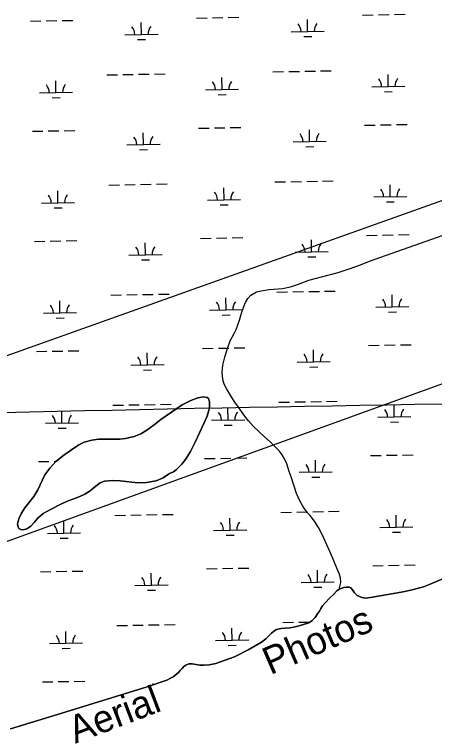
# Model space of a CAD drawing. Extents: x 3957609 to 3995875, y 234277 to 260273.
# Drawn here: x 3990793 to 3992062, y 254461 to 256621 of the extents above; entities that cross this region are included whole.
import ezdxf

# ---------------------------------------------------------------- set-up
doc = ezdxf.new("R2010")
doc.units = 0
for name, color, linetype in [('V-GRID-MAJR', 7, 'Continuous'), ('V-RIVR-EDGE', 7, 'Continuous'), ('V-RIVR-IDEN', 7, 'Continuous'), ('V-TOPO-SHOR', 7, 'Continuous'), ('V-UTIL-LINE', 7, 'Continuous'), ('V-WETL-SWMP', 7, 'Continuous')]:
    doc.layers.add(name, color=color, linetype=linetype)

msp = doc.modelspace()

# ---------------------------------------------------------------- linework, layer by layer
at = {"layer": 'V-GRID-MAJR'}
msp.add_spline([(3961591.061, 254847.703), (3966908.859, 254947.105), (3972226.642, 255047.279), (3977544.411, 255148.228), (3982862.165, 255249.95), (3988179.905, 255352.445), (3993497.629, 255455.714), (3993497.63, 255455.714)], degree=3, dxfattribs=at)
at = {"layer": 'V-RIVR-EDGE'}
for points in [[(3991692.085, 254790.352), (3991700.803, 254799.51), (3991708.127, 254810.457), (3991714.068, 254818.219), (3991718.416, 254826.773), (3991723.364, 254834.334), (3991731.685, 254844.089), (3991745.357, 254858.427), (3991756.458, 254868.389), (3991767.158, 254879.542), (3991773.501, 254885.317), (3991787.993, 254890.122), (3991794.944, 254891.33), (3991803.486, 254891.154), (3991809.452, 254888.785), (3991814.035, 254883.034), (3991820.216, 254874.307), (3991828.58, 254865.984), (3991841.708, 254860.057), (3991852.044, 254858.097), (3991868.53, 254859.33), (3991967.223, 254877.058), (3991994.626, 254882.489), (3992013.287, 254887.9), (3992028.178, 254891.91), (3992048.82, 254899.907), (3992107.563, 254925.085)], [(3990780.813, 254463.067), (3990922.553, 254506.53), (3991193.528, 254590.444), (3991253.078, 254610.062), (3991264.587, 254615.852), (3991272.521, 254620.441), (3991282.237, 254628.213), (3991288.582, 254633.792), (3991293.733, 254639.168), (3991299.678, 254645.74), (3991304.63, 254651.514), (3991310.977, 254655.702), (3991319.709, 254659.099), (3991330.039, 254659.325), (3991352.498, 254655.804), (3991365.013, 254655.636), (3991380.906, 254656.271), (3991401.158, 254660.693), (3991457.73, 254680.7), (3991500.984, 254702.66), (3991538.874, 254725.403), (3991552.755, 254735.371), (3991562.666, 254744.931), (3991569.404, 254752.101), (3991576.541, 254758.278), (3991584.87, 254763.265), (3991598.375, 254766.079), (3991610.491, 254766.705), (3991625.586, 254767.736), (3991641.075, 254770.955), (3991653.386, 254773.765), (3991682.169, 254783.372), (3991692.085, 254790.352)]]:
    msp.add_lwpolyline(points, dxfattribs=at)
at = {"layer": 'V-TOPO-SHOR'}
for points in [[(3991773.501, 254885.317), (3991778.32, 254904.636), (3991777.398, 254919.439), (3991774.099, 254932.675), (3991767.064, 254948.887), (3991755.337, 254975.182), (3991745.374, 254998.314), (3991736.383, 255018.677), (3991727.788, 255038.842), (3991721.728, 255052.287), (3991711.154, 255071.472), (3991699.196, 255090.072), (3991686.047, 255107.099), (3991677.407, 255116.807), (3991664.267, 255136.005), (3991655.059, 255151.437), (3991645.092, 255173.975), (3991628.335, 255223.774), (3991622.486, 255240.178), (3991615.482, 255263.689), (3991608.637, 255278.126), (3991601.782, 255290.586), (3991593.345, 255301.475), (3991579.594, 255315.94), (3991565.05, 255329.815), (3991548.539, 255344.884), (3991515.326, 255376.6), (3991500.204, 255393.436), (3991488.229, 255408.288), (3991469.99, 255434.216), (3991458.41, 255449.461), (3991449.2, 255464.105), (3991434.111, 255488.834), (3991426.482, 255504.456), (3991422.593, 255517.891), (3991420.119, 255539.018), (3991422.779, 255561.501), (3991428.409, 255585.75), (3991436.023, 255612.556), (3991445.993, 255636.98), (3991456.34, 255656.67), (3991462.314, 255669.472), (3991472.3, 255697.054), (3991478.507, 255718.143), (3991485.499, 255738.242), (3991491.276, 255750.845), (3991497.838, 255762.656), (3991506.763, 255772.88), (3991524.173, 255783.265), (3991538, 255786.362), (3991562.68, 255789.612), (3991602.159, 255792.796), (3991627.049, 255798.412), (3991650.564, 255806.008), (3991681.794, 255818.11), (3991743.037, 255834.619), (3991771.089, 255841.406), (3991807.449, 255853.286), (3991838.279, 255864.206), (3991865.757, 255875.534), (3992119.32, 255965.416)], [(3991261.448, 255233.914), (3991242.031, 255220.767), (3991220.619, 255211.982), (3991192.051, 255207.148), (3991166.056, 255206.091), (3991112.257, 255211.713), (3991087.845, 255212.844), (3991065.225, 255211.001), (3991052.138, 255206.204), (3991034.308, 255193.459), (3991021.633, 255182.314), (3991005.982, 255171.558), (3990990.123, 255164.572), (3990972.676, 255157.583), (3990955.622, 255151.387), (3990935.599, 255143.003), (3990902.102, 255125.853), (3990879.508, 255113.094), (3990863.268, 255099.559), (3990852.782, 255086.632), (3990842.091, 255075.095), (3990830.205, 255067.127), (3990820.288, 255064.325), (3990812.745, 255064.9), (3990806.188, 255068.654), (3990803.996, 255071.825), (3990802.385, 255081.348), (3990806.116, 255097.433), (3990814.408, 255114.124), (3990824.292, 255130.223), (3990851.199, 255164.427), (3990863.253, 255185.095), (3990884.97, 255230.598), (3990899.806, 255250.877), (3990918.412, 255270.968), (3990941.784, 255289.881), (3990965.561, 255305.618), (3990987.55, 255320.956), (3991003.408, 255329.131), (3991026.612, 255335.341), (3991046.453, 255337.97), (3991067.689, 255337.825), (3991082.77, 255338.061), (3991111.549, 255337.934), (3991128.215, 255339.564), (3991154.794, 255345.583), (3991175.014, 255354.365), (3991193.049, 255364.928), (3991215.038, 255380.86), (3991235.043, 255397.184), (3991299.236, 255441.403), (3991325.401, 255454.764), (3991346.813, 255462.954), (3991363.872, 255466.171), (3991374.794, 255464.017), (3991379.169, 255460.453), (3991382.567, 255450.936), (3991382.216, 255432.281), (3991375.132, 255407.256), (3991365.066, 255385.201), (3991351.84, 255356.986), (3991339.206, 255328.974), (3991324.592, 255300.359), (3991309.764, 255277.102), (3991298.289, 255262.584), (3991281.662, 255245.475), (3991273.343, 255238.905), (3991261.448, 255233.914)]]:
    msp.add_lwpolyline(points, dxfattribs=at)
at = {"layer": 'V-UTIL-LINE'}
for points in [[(3961767.682, 245361.868), (3961943.705, 245468.964), (3965208.639, 247597.169), (3966396.749, 247622.307), (3967484.854, 247669.667), (3969697.646, 247716.332), (3970569.601, 248052.102), (3971717.759, 248552.062), (3975420.027, 250066.441), (3979384.42, 251663.69), (3984441.626, 253334.756), (3993476.194, 256555.397)], [(3993486.783, 256012.187), (3984358.232, 252707.382), (3984355.815, 252706.645), (3979327.531, 250885.592), (3969939.425, 247110.423), (3969929.75, 247106.755), (3966670.117, 247144.723), (3965413.49, 247134.313), (3961768.13, 245337.826)]]:
    msp.add_lwpolyline(points, dxfattribs=at)
at = {"layer": 'V-WETL-SWMP'}
for p, q in [((3991342.846, 256609.685), (3991374.841, 256610.267)), ((3991390.838, 256610.558), (3991422.833, 256611.139)), ((3991438.83, 256611.43), (3991470.825, 256612.012)), ((3991844.671, 256618.81), (3991876.666, 256619.392)), ((3991892.663, 256619.682), (3991924.658, 256620.264)), ((3991940.655, 256620.555), (3991972.65, 256621.137)), ((3990841.021, 256600.56), (3990873.016, 256601.142)), ((3990889.013, 256601.433), (3990921.008, 256602.015)), ((3990937.005, 256602.306), (3990969, 256602.887)), ((3991176.654, 256560.225), (3991175.999, 256596.22)), ((3991678.479, 256569.35), (3991677.824, 256605.344)), ((3991628.487, 256568.441), (3991728.47, 256570.259)), ((3991126.662, 256559.316), (3991226.645, 256561.134)), ((3991164.936, 256544.579), (3991188.932, 256545.015)), ((3991666.761, 256553.704), (3991690.757, 256554.14)), ((3991072.01, 256438.232), (3991104.005, 256438.814)), ((3991120.002, 256439.105), (3991151.997, 256439.686)), ((3991167.994, 256439.977), (3991199.989, 256440.559)), ((3991215.986, 256440.85), (3991247.981, 256441.432)), ((3991573.835, 256447.357), (3991605.83, 256447.938)), ((3991621.827, 256448.229), (3991653.822, 256448.811)), ((3991669.819, 256449.102), (3991701.814, 256449.684)), ((3991717.811, 256449.975), (3991749.806, 256450.556)), ((3991922.016, 256402.937), (3991921.362, 256438.931)), ((3990918.366, 256384.688), (3990917.712, 256420.682)), ((3991420.191, 256393.813), (3991419.537, 256429.807)), ((3991370.2, 256392.904), (3991470.183, 256394.722)), ((3991872.025, 256402.028), (3991972.008, 256403.846)), ((3990868.374, 256383.779), (3990968.358, 256385.597)), ((3991408.474, 256378.166), (3991432.47, 256378.602)), ((3991910.299, 256387.291), (3991934.295, 256387.727)), ((3990906.649, 256369.041), (3990930.645, 256369.477)), ((3991850.719, 256286.19), (3991882.714, 256286.772)), ((3991898.711, 256287.062), (3991930.706, 256287.644)), ((3991946.703, 256287.935), (3991978.698, 256288.517)), ((3990847.069, 256267.94), (3990879.064, 256268.522)), ((3990895.061, 256268.813), (3990927.056, 256269.395)), ((3990943.053, 256269.686), (3990975.048, 256270.267)), ((3991182.702, 256227.605), (3991182.047, 256263.6)), ((3991348.894, 256277.065), (3991380.889, 256277.647)), ((3991396.886, 256277.938), (3991428.881, 256278.519)), ((3991444.878, 256278.81), (3991476.873, 256279.392)), ((3991684.527, 256236.73), (3991683.872, 256272.724)), ((3991132.71, 256226.696), (3991232.693, 256228.514)), ((3991634.535, 256235.821), (3991734.518, 256237.639)), ((3991672.809, 256221.084), (3991696.805, 256221.52)), ((3991170.984, 256211.959), (3991194.98, 256212.395)), ((3991579.883, 256114.737), (3991611.878, 256115.318)), ((3991627.875, 256115.609), (3991659.87, 256116.191)), ((3991675.867, 256116.482), (3991707.862, 256117.064)), ((3991723.859, 256117.355), (3991755.854, 256117.936)), ((3991078.058, 256105.612), (3991110.053, 256106.194)), ((3991126.05, 256106.485), (3991158.045, 256107.066)), ((3991174.042, 256107.357), (3991206.037, 256107.939)), ((3991222.034, 256108.23), (3991254.029, 256108.812)), ((3991426.239, 256061.192), (3991425.585, 256097.187)), ((3991928.064, 256070.317), (3991927.41, 256106.311)), ((3990924.414, 256052.068), (3990923.76, 256088.062)), ((3991878.073, 256069.408), (3991978.056, 256071.226)), ((3990874.423, 256051.159), (3990974.406, 256052.977)), ((3991376.248, 256060.283), (3991476.231, 256062.101)), ((3991916.347, 256054.671), (3991940.343, 256055.107)), ((3990912.697, 256036.421), (3990936.693, 256036.857)), ((3991414.522, 256045.546), (3991438.518, 256045.982)), ((3991354.942, 255944.445), (3991386.937, 255945.027)), ((3991402.934, 255945.318), (3991434.929, 255945.899)), ((3991450.926, 255946.19), (3991482.921, 255946.772)), ((3991690.575, 255904.11), (3991689.92, 255940.104)), ((3991856.767, 255953.57), (3991888.762, 255954.151)), ((3991904.759, 255954.442), (3991936.754, 255955.024)), ((3991952.751, 255955.315), (3991984.746, 255955.897)), ((3990853.117, 255935.32), (3990885.112, 255935.902)), ((3990901.109, 255936.193), (3990933.104, 255936.775)), ((3990949.101, 255937.066), (3990981.096, 255937.647)), ((3991188.75, 255894.985), (3991188.095, 255930.979)), ((3991640.583, 255903.201), (3991740.567, 255905.019)), ((3991138.758, 255894.076), (3991238.741, 255895.894)), ((3991177.032, 255879.339), (3991201.028, 255879.775)), ((3991678.857, 255888.464), (3991702.853, 255888.9)), ((3991084.106, 255772.992), (3991116.101, 255773.574)), ((3991132.098, 255773.864), (3991164.093, 255774.446)), ((3991180.09, 255774.737), (3991212.085, 255775.319)), ((3991228.082, 255775.61), (3991260.077, 255776.192)), ((3991585.931, 255782.117), (3991617.926, 255782.698)), ((3991633.923, 255782.989), (3991665.918, 255783.571)), ((3991681.915, 255783.862), (3991713.91, 255784.444)), ((3991729.908, 255784.735), (3991761.902, 255785.316)), ((3991934.112, 255737.697), (3991933.458, 255773.691)), ((3990930.462, 255719.448), (3990929.808, 255755.442)), ((3991432.287, 255728.572), (3991431.633, 255764.567)), ((3991382.296, 255727.663), (3991482.279, 255729.481)), ((3991884.121, 255736.788), (3991984.104, 255738.606)), ((3990880.471, 255718.539), (3990980.454, 255720.357)), ((3990918.745, 255703.801), (3990942.741, 255704.237)), ((3991420.57, 255712.926), (3991444.566, 255713.362)), ((3991922.395, 255722.051), (3991946.391, 255722.487)), ((3991862.815, 255620.95), (3991894.81, 255621.531)), ((3991910.807, 255621.822), (3991942.802, 255622.404)), ((3991958.799, 255622.695), (3991990.794, 255623.277)), ((3990859.165, 255602.7), (3990891.16, 255603.282)), ((3990907.157, 255603.573), (3990939.152, 255604.155)), ((3990955.149, 255604.446), (3990987.144, 255605.027)), ((3991194.798, 255562.365), (3991194.143, 255598.359)), ((3991360.99, 255611.825), (3991392.985, 255612.407)), ((3991408.982, 255612.698), (3991440.977, 255613.279)), ((3991456.974, 255613.57), (3991488.969, 255614.152)), ((3991696.623, 255571.49), (3991695.968, 255607.484)), ((3991646.631, 255570.581), (3991746.615, 255572.399)), ((3991144.806, 255561.456), (3991244.79, 255563.274)), ((3991684.905, 255555.844), (3991708.901, 255556.28)), ((3991183.08, 255546.719), (3991207.076, 255547.155)), ((3991363.873, 255466.172), (3991346.813, 255462.954)), ((3991374.794, 255464.016), (3991363.873, 255466.172)), ((3991379.169, 255460.454), (3991374.794, 255464.016)), ((3991186.138, 255442.117), (3991218.133, 255442.699)), ((3991234.131, 255442.99), (3991266.125, 255443.572)), ((3991325.4, 255454.764), (3991299.236, 255441.402)), ((3991346.813, 255462.954), (3991325.4, 255454.764)), ((3991382.567, 255450.937), (3991379.169, 255460.454)), ((3991382.216, 255432.28), (3991382.567, 255450.937)), ((3991591.979, 255449.497), (3991623.974, 255450.078)), ((3991639.971, 255450.369), (3991671.966, 255450.951)), ((3991687.964, 255451.242), (3991719.958, 255451.824)), ((3991735.956, 255452.114), (3991767.95, 255452.696)), ((3990936.51, 255386.828), (3990935.856, 255422.822)), ((3991090.154, 255440.372), (3991122.149, 255440.954)), ((3991138.146, 255441.244), (3991170.141, 255441.826)), ((3991299.236, 255441.402), (3991235.043, 255397.184)), ((3991375.133, 255407.256), (3991382.216, 255432.28)), ((3991438.335, 255395.952), (3991437.681, 255431.947)), ((3991940.16, 255405.077), (3991939.506, 255441.071)), ((3991365.067, 255385.202), (3991375.133, 255407.256)), ((3991890.169, 255404.168), (3991990.152, 255405.986)), ((3990886.519, 255385.919), (3990986.502, 255387.737)), ((3991215.039, 255380.86), (3991193.049, 255364.929)), ((3991235.043, 255397.184), (3991215.039, 255380.86)), ((3991351.84, 255356.987), (3991365.067, 255385.202)), ((3991388.344, 255395.043), (3991488.327, 255396.861)), ((3991426.618, 255380.306), (3991450.614, 255380.742)), ((3991928.443, 255389.431), (3991952.439, 255389.867)), ((3990924.793, 255371.181), (3990948.789, 255371.617)), ((3991193.049, 255364.929), (3991175.015, 255354.365)), ((3991339.207, 255328.973), (3991351.84, 255356.987)), ((3991026.612, 255335.341), (3991003.408, 255329.131)), ((3991046.452, 255337.97), (3991026.612, 255335.341)), ((3991067.688, 255337.825), (3991046.452, 255337.97)), ((3991082.771, 255338.061), (3991067.688, 255337.825)), ((3991111.548, 255337.934), (3991082.771, 255338.061)), ((3991128.215, 255339.563), (3991111.548, 255337.934)), ((3991154.794, 255345.583), (3991128.215, 255339.563)), ((3991175.015, 255354.365), (3991154.794, 255345.583)), ((3990987.551, 255320.955), (3990965.56, 255305.619)), ((3991003.408, 255329.131), (3990987.551, 255320.955)), ((3991324.592, 255300.358), (3991339.207, 255328.973)), ((3990965.56, 255305.619), (3990941.783, 255289.881)), ((3991309.765, 255277.101), (3991324.592, 255300.358)), ((3990865.213, 255270.08), (3990897.208, 255270.662)), ((3990918.411, 255270.969), (3990899.806, 255250.878)), ((3990913.205, 255270.953), (3990918.51, 255271.049)), ((3990941.783, 255289.881), (3990918.411, 255270.969)), ((3991298.29, 255262.584), (3991309.765, 255277.101)), ((3991367.038, 255279.205), (3991399.033, 255279.787)), ((3991415.03, 255280.078), (3991447.025, 255280.659)), ((3991463.022, 255280.95), (3991495.017, 255281.532)), ((3991702.671, 255238.87), (3991702.016, 255274.864)), ((3991868.863, 255288.33), (3991900.858, 255288.911)), ((3991916.855, 255289.202), (3991948.85, 255289.784)), ((3991964.847, 255290.075), (3991996.842, 255290.657)), ((3990899.806, 255250.878), (3990884.971, 255230.598)), ((3991281.662, 255245.475), (3991298.29, 255262.584)), ((3990884.971, 255230.598), (3990863.253, 255185.096)), ((3991242.031, 255220.767), (3991261.447, 255233.914)), ((3991261.447, 255233.914), (3991273.343, 255238.905)), ((3991273.343, 255238.905), (3991281.662, 255245.475)), ((3991652.679, 255237.961), (3991752.663, 255239.779)), ((3991034.308, 255193.459), (3991052.138, 255206.205)), ((3991052.138, 255206.205), (3991065.224, 255211.001)), ((3991065.224, 255211.001), (3991087.845, 255212.843)), ((3991087.845, 255212.843), (3991112.258, 255211.713)), ((3991112.258, 255211.713), (3991166.056, 255206.091)), ((3991166.056, 255206.091), (3991192.052, 255207.148)), ((3991192.052, 255207.148), (3991220.619, 255211.982)), ((3991220.619, 255211.982), (3991242.031, 255220.767)), ((3991690.953, 255223.224), (3991714.949, 255223.66)), ((3990863.253, 255185.096), (3990851.198, 255164.426)), ((3991021.634, 255182.314), (3991034.308, 255193.459)), ((3990851.198, 255164.426), (3990824.292, 255130.223)), ((3990972.675, 255157.583), (3990990.122, 255164.572)), ((3990990.122, 255164.572), (3991005.982, 255171.558)), ((3991005.982, 255171.558), (3991021.634, 255182.314)), ((3990902.101, 255125.852), (3990935.598, 255143.003)), ((3990935.598, 255143.003), (3990955.622, 255151.388)), ((3990955.622, 255151.388), (3990972.675, 255157.583)), ((3990824.292, 255130.223), (3990814.409, 255114.123)), ((3990879.508, 255113.094), (3990902.101, 255125.852)), ((3991646.02, 255117.749), (3991678.014, 255118.331)), ((3991694.012, 255118.622), (3991726.006, 255119.204)), ((3991742.004, 255119.494), (3991773.998, 255120.076)), ((3990806.115, 255097.432), (3990802.384, 255081.347)), ((3990814.409, 255114.123), (3990806.115, 255097.432)), ((3990852.781, 255086.632), (3990863.267, 255099.558)), ((3990863.267, 255099.558), (3990879.508, 255113.094)), ((3991096.202, 255107.752), (3991128.197, 255108.334)), ((3991144.194, 255108.624), (3991176.189, 255109.206)), ((3991192.187, 255109.497), (3991224.181, 255110.079)), ((3991240.179, 255110.37), (3991272.173, 255110.952)), ((3991444.383, 255063.332), (3991443.729, 255099.326)), ((3991598.027, 255116.877), (3991630.022, 255117.458)), ((3991946.209, 255072.457), (3991945.554, 255108.451)), ((3990802.384, 255081.347), (3990803.996, 255071.825)), ((3990830.204, 255067.127), (3990842.092, 255075.095)), ((3990842.092, 255075.095), (3990852.781, 255086.632)), ((3990942.558, 255054.208), (3990941.904, 255090.202)), ((3990803.996, 255071.825), (3990806.187, 255068.655)), ((3990806.187, 255068.655), (3990812.745, 255064.9)), ((3990812.745, 255064.9), (3990820.288, 255064.324)), ((3990820.288, 255064.324), (3990830.204, 255067.127)), ((3990892.567, 255053.299), (3990992.55, 255055.117)), ((3991394.392, 255062.423), (3991494.375, 255064.241)), ((3991896.217, 255071.548), (3991996.2, 255073.366)), ((3991934.491, 255056.811), (3991958.487, 255057.247)), ((3990930.841, 255038.561), (3990954.837, 255038.997)), ((3991432.666, 255047.686), (3991456.662, 255048.122)), ((3991373.086, 254946.585), (3991405.081, 254947.167)), ((3991421.078, 254947.458), (3991453.073, 254948.039)), ((3991469.07, 254948.33), (3991501.065, 254948.912)), ((3991874.911, 254955.71), (3991906.906, 254956.291)), ((3991922.903, 254956.582), (3991954.898, 254957.164)), ((3991970.895, 254957.455), (3992002.89, 254958.037)), ((3990871.261, 254937.46), (3990903.256, 254938.042)), ((3990919.253, 254938.333), (3990951.248, 254938.915)), ((3990967.245, 254939.206), (3990999.24, 254939.787)), ((3991206.894, 254897.125), (3991206.239, 254933.119)), ((3991708.719, 254906.25), (3991708.064, 254942.244)), ((3992107.563, 254925.086), (3992048.82, 254899.908)), ((3991658.727, 254905.341), (3991758.711, 254907.159)), ((3991156.902, 254896.216), (3991256.886, 254898.034)), ((3991195.176, 254881.479), (3991219.172, 254881.915)), ((3991697.001, 254890.603), (3991720.998, 254891.04)), ((3991773.502, 254885.318), (3991767.159, 254879.541)), ((3991787.992, 254890.122), (3991773.502, 254885.318)), ((3991794.943, 254891.331), (3991787.992, 254890.122)), ((3991803.486, 254891.154), (3991794.943, 254891.331)), ((3991809.452, 254888.784), (3991803.486, 254891.154)), ((3991814.036, 254883.034), (3991809.452, 254888.784)), ((3991820.216, 254874.308), (3991814.036, 254883.034)), ((3991994.626, 254882.489), (3991967.224, 254877.057)), ((3992013.288, 254887.9), (3991994.626, 254882.489)), ((3992028.178, 254891.91), (3992013.288, 254887.9)), ((3992048.82, 254899.908), (3992028.178, 254891.91)), ((3991756.458, 254868.389), (3991745.357, 254858.428)), ((3991767.159, 254879.541), (3991756.458, 254868.389)), ((3991828.581, 254865.985), (3991820.216, 254874.308)), ((3991841.708, 254860.058), (3991828.581, 254865.985)), ((3991852.043, 254858.097), (3991841.708, 254860.058)), ((3991868.53, 254859.33), (3991852.043, 254858.097)), ((3991967.224, 254877.057), (3991868.53, 254859.33)), ((3991731.685, 254844.09), (3991723.365, 254834.334)), ((3991745.357, 254858.428), (3991731.685, 254844.09)), ((3991714.068, 254818.219), (3991708.127, 254810.456)), ((3991718.417, 254826.773), (3991714.068, 254818.219)), ((3991723.365, 254834.334), (3991718.417, 254826.773)), ((3991700.803, 254799.511), (3991692.085, 254790.351)), ((3991708.127, 254810.456), (3991700.803, 254799.511)), ((3991102.25, 254775.132), (3991134.245, 254775.714)), ((3991150.243, 254776.004), (3991182.237, 254776.586)), ((3991198.235, 254776.877), (3991230.229, 254777.459)), ((3991246.227, 254777.75), (3991278.221, 254778.331)), ((3991604.076, 254784.257), (3991636.07, 254784.838)), ((3991653.386, 254773.765), (3991641.075, 254770.954)), ((3991652.068, 254785.129), (3991684.062, 254785.711)), ((3991682.169, 254783.373), (3991653.386, 254773.765)), ((3991692.085, 254790.351), (3991682.169, 254783.373)), ((3990948.607, 254721.588), (3990947.952, 254757.582)), ((3991450.432, 254730.712), (3991449.777, 254766.706)), ((3991569.403, 254752.101), (3991562.666, 254744.932)), ((3991576.54, 254758.277), (3991569.403, 254752.101)), ((3991584.871, 254763.265), (3991576.54, 254758.277)), ((3991598.374, 254766.079), (3991584.871, 254763.265)), ((3991610.491, 254766.706), (3991598.374, 254766.079)), ((3991625.587, 254767.736), (3991610.491, 254766.706)), ((3991641.075, 254770.954), (3991625.587, 254767.736)), ((3991400.44, 254729.803), (3991500.423, 254731.621)), ((3991552.756, 254735.371), (3991538.874, 254725.403)), ((3991562.666, 254744.932), (3991552.756, 254735.371)), ((3990898.615, 254720.679), (3990998.598, 254722.497)), ((3991438.714, 254715.066), (3991462.71, 254715.502)), ((3991538.874, 254725.403), (3991500.985, 254702.661)), ((3990936.889, 254705.941), (3990960.885, 254706.377)), ((3991500.985, 254702.661), (3991457.73, 254680.7)), ((3991457.73, 254680.7), (3991401.159, 254660.693)), ((3991299.677, 254645.74), (3991293.733, 254639.169)), ((3991304.629, 254651.513), (3991299.677, 254645.74)), ((3991310.976, 254655.701), (3991304.629, 254651.513)), ((3991319.709, 254659.1), (3991310.976, 254655.701)), ((3991330.039, 254659.324), (3991319.709, 254659.1)), ((3991352.498, 254655.804), (3991330.039, 254659.324)), ((3991365.014, 254655.637), (3991352.498, 254655.804)), ((3991380.906, 254656.272), (3991365.014, 254655.637)), ((3991401.159, 254660.693), (3991380.906, 254656.272)), ((3991282.237, 254628.213), (3991272.522, 254620.441)), ((3991288.581, 254633.792), (3991282.237, 254628.213)), ((3991293.733, 254639.169), (3991288.581, 254633.792)), ((3990877.309, 254604.84), (3990909.304, 254605.422)), ((3990925.301, 254605.713), (3990957.296, 254606.295)), ((3990973.293, 254606.585), (3991005.288, 254607.167)), ((3991253.078, 254610.062), (3991193.527, 254590.445)), ((3991212.358, 254596.648), (3991212.287, 254600.499)), ((3991264.587, 254615.852), (3991253.078, 254610.062)), ((3991272.522, 254620.441), (3991264.587, 254615.852)), ((3991193.527, 254590.445), (3990922.553, 254506.53)), ((3990922.553, 254506.53), (3990780.812, 254463.067))]:
    msp.add_line(p, q, dxfattribs=at)
for centre, start, end in [((3991623.236, 256568.821), 0.269879, 41.813537), ((3991733.704, 256570.829), 140.269876, 181.813534), ((3991121.411, 256559.696), 0.269879, 41.813537), ((3991231.879, 256561.705), 140.269876, 181.813534), ((3991364.949, 256393.283), 0.269879, 41.813537), ((3991475.416, 256395.292), 140.269876, 181.813534), ((3991866.774, 256402.408), 0.269879, 41.813537), ((3991977.241, 256404.416), 140.269876, 181.813534), ((3990863.124, 256384.158), 0.269879, 41.813537), ((3990973.591, 256386.167), 140.269876, 181.813534), ((3991127.459, 256227.076), 0.269879, 41.813537), ((3991237.927, 256229.085), 140.269876, 181.813534), ((3991629.284, 256236.201), 0.269879, 41.813537), ((3991739.752, 256238.209), 140.269876, 181.813534), ((3991872.822, 256069.788), 0.269879, 41.813537), ((3991983.29, 256071.796), 140.269876, 181.813534), ((3990869.172, 256051.538), 0.269879, 41.813537), ((3990979.639, 256053.547), 140.269876, 181.813534), ((3991370.997, 256060.663), 0.269879, 41.813537), ((3991481.464, 256062.672), 140.269876, 181.813534), ((3991133.507, 255894.456), 0.269879, 41.813537), ((3991243.975, 255896.464), 140.269876, 181.813534), ((3991635.332, 255903.581), 0.269879, 41.813537), ((3991745.8, 255905.589), 140.269876, 181.813534), ((3991377.045, 255728.043), 0.269879, 41.813537), ((3991487.513, 255730.052), 140.269876, 181.813534), ((3991878.87, 255737.168), 0.269879, 41.813537), ((3991989.338, 255739.176), 140.269876, 181.813534), ((3990875.22, 255718.918), 0.269879, 41.813537), ((3990985.688, 255720.927), 140.269876, 181.813534), ((3991641.38, 255570.961), 0.269879, 41.813537), ((3991751.848, 255572.969), 140.269876, 181.813534), ((3991139.555, 255561.836), 0.269879, 41.813537), ((3991250.023, 255563.844), 140.269876, 181.813534), ((3991884.918, 255404.548), 0.269879, 41.813537), ((3991995.386, 255406.556), 140.269876, 181.813534), ((3990881.268, 255386.298), 0.269879, 41.813537), ((3990991.736, 255388.307), 140.269876, 181.813534), ((3991383.093, 255395.423), 0.269879, 41.813537), ((3991493.561, 255397.431), 140.269876, 181.813534), ((3991647.428, 255238.341), 0.269879, 41.813537), ((3991757.896, 255240.349), 140.269876, 181.813534), ((3990887.316, 255053.678), 0.269879, 41.813537), ((3990997.784, 255055.687), 140.269876, 181.813534), ((3991389.141, 255062.803), 0.269879, 41.813537), ((3991499.609, 255064.811), 140.269876, 181.813534), ((3991890.966, 255071.928), 0.269879, 41.813537), ((3992001.434, 255073.936), 140.269876, 181.813534), ((3991653.477, 254905.721), 0.269879, 41.813537), ((3991763.944, 254907.729), 140.269876, 181.813534), ((3991151.651, 254896.596), 0.269879, 41.813537), ((3991262.119, 254898.604), 140.269876, 181.813534), ((3991395.189, 254730.183), 0.269879, 41.813537), ((3991505.657, 254732.191), 140.269876, 181.813534), ((3990893.364, 254721.058), 0.269879, 41.813537), ((3991003.832, 254723.067), 140.269876, 181.813534)]:
    msp.add_arc(centre, 35.246, start, end, dxfattribs=at)

# ---------------------------------------------------------------- texts
at = {"layer": 'V-RIVR-IDEN'}
for s, rotation, p in [('Photos', 23.412963, (3991565.569, 254625.15)), ('Aerial', 20.792665, (3990976.309, 254417.828))]:
    msp.add_text(s, height=82.9998, rotation=rotation, dxfattribs=at).set_placement(p)

doc.saveas('drawing.dxf')
